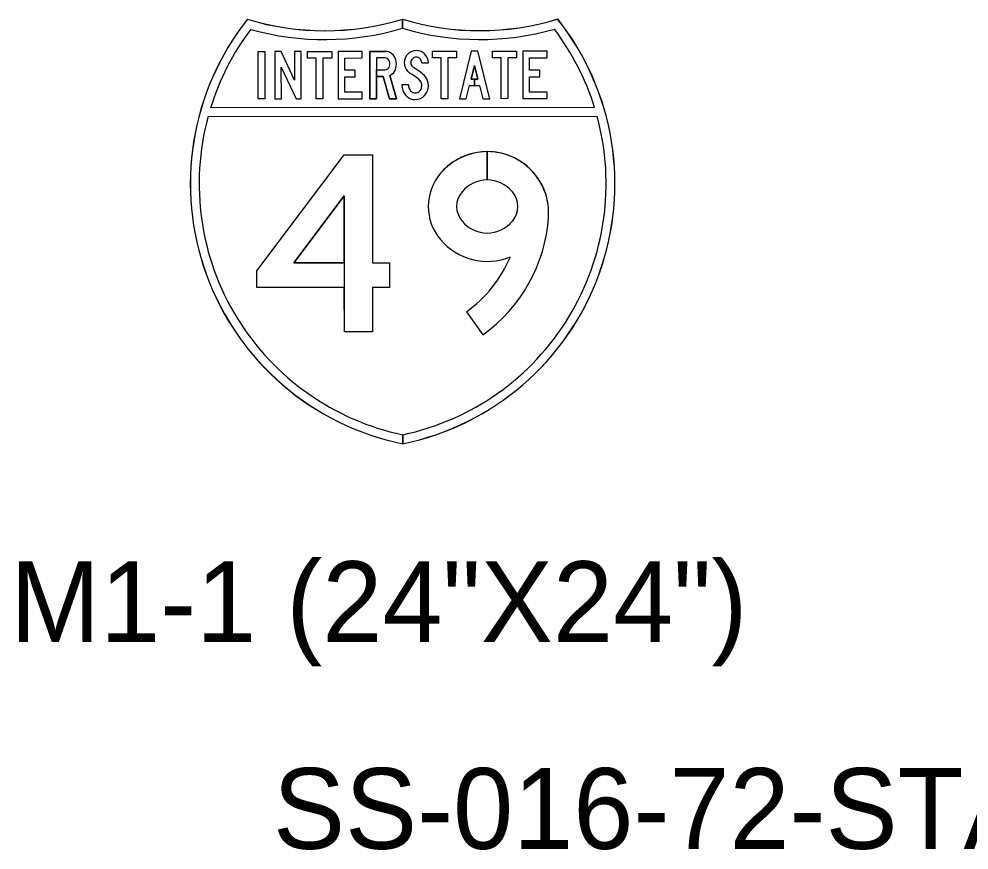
# Model space of a CAD drawing. Extents: x 658976 to 668726, y 639543 to 647196.
# Drawn here: x 664356.6 to 664430.1, y 643090.1 to 643154.4 of the extents above; entities that cross this region are included whole.
import ezdxf

# ---------------------------------------------------------------- set-up
doc = ezdxf.new("R2010")
doc.units = 0
for name, color, linetype in [('R_SIGN', 7, 'Continuous'), ('R_SIGN - HWY 16', 7, 'Continuous'), ('R_SIGN_ANNOT_HWY16', 7, 'Continuous')]:
    doc.layers.add(name, color=color, linetype=linetype)

msp = doc.modelspace()

# ---------------------------------------------------------------- linework, layer by layer
at = {"layer": 'R_SIGN'}
for points in [[(664386.317, 643153.663), (664386.316, 643154.377)], [(664386.317, 643154.377), (664386.317, 643153.662)], [(664401.168, 643147.541), (664371.473, 643147.525)], [(664371.274, 643146.84), (664401.367, 643146.857)], [(664386.334, 643121.525), (664386.334, 643122.224)], [(664386.334, 643122.224), (664386.335, 643121.525)]]:
    msp.add_lwpolyline(points, dxfattribs=at)
for centre, radius, start, end in [((664390.43, 643141.645), 20.532, 141.69994, 258.49415), ((664380.306, 643174.01), 20.532, 253.04016, 287.02197), ((664392.306, 643174.017), 20.532, 253.04123, 287.02197), ((664382.217, 643141.641), 20.532, 281.56903, 38.36219), ((664390.43, 643141.645), 19.848, 143.02682, 162.7677), ((664380.306, 643174.01), 21.217, 254.32352, 286.45806), ((664392.306, 643174.017), 21.217, 253.6051, 285.73861), ((664382.217, 643141.641), 19.848, 17.2944, 37.03532), ((664390.43, 643141.645), 19.848, 164.82558, 258.09056), ((664382.217, 643141.641), 19.848, 281.97265, 15.23652)]:
    msp.add_arc(centre, radius, start, end, dxfattribs=at)
at = {"layer": 'R_SIGN - HWY 16'}
for p, q in [((664384.969, 643151.881), (664383.791, 643151.881)), ((664384.969, 643151.368), (664384.969, 643151.368)), ((664384.969, 643150.452), (664384.969, 643150.452)), ((664384.969, 643150.452), (664384.969, 643150.452)), ((664392.866, 643141.936), (664392.865, 643144.126)), ((664392.865, 643144.126), (664392.867, 643141.936)), ((664392.866, 643141.936), (664392.865, 643144.126)), ((664392.865, 643144.126), (664392.867, 643141.936)), ((664392.866, 643141.936), (664392.866, 643141.936)), ((664392.866, 643141.936), (664392.866, 643141.936)), ((664391.254, 643131.742), (664392.525, 643129.958)), ((664391.254, 643131.742), (664392.525, 643129.958)), ((664391.254, 643131.742), (664392.525, 643129.958))]:
    msp.add_line(p, q, dxfattribs=at)
for points in [[(664375.143, 643151.876), (664375.656, 643151.876), (664375.658, 643148.212), (664375.145, 643148.211)], [(664375.143, 643151.876), (664375.656, 643151.876), (664375.658, 643148.212), (664375.145, 643148.211)], [(664375.143, 643151.876), (664375.656, 643151.876), (664375.658, 643148.212), (664375.145, 643148.211)], [(664378.077, 643148.213), (664378.48, 643148.213), (664378.478, 643151.878), (664377.965, 643151.877), (664377.966, 643149.663), (664376.933, 643151.877), (664376.426, 643151.877), (664376.428, 643148.212), (664376.941, 643148.212), (664376.939, 643150.649)], [(664378.077, 643148.213), (664378.48, 643148.213), (664378.478, 643151.878), (664377.965, 643151.877), (664377.966, 643149.663), (664376.933, 643151.877), (664376.426, 643151.877), (664376.428, 643148.212), (664376.941, 643148.212), (664376.939, 643150.649)], [(664378.077, 643148.213), (664378.48, 643148.213), (664378.478, 643151.878), (664377.965, 643151.877), (664377.966, 643149.663), (664376.933, 643151.877), (664376.426, 643151.877), (664376.428, 643148.212), (664376.941, 643148.212), (664376.939, 643150.649)], [(664379.646, 643151.365), (664378.968, 643151.365), (664378.968, 643151.878), (664380.837, 643151.879), (664380.837, 643151.366), (664380.159, 643151.366), (664380.161, 643148.214), (664379.648, 643148.214)], [(664379.646, 643151.365), (664378.968, 643151.365), (664378.968, 643151.878), (664380.837, 643151.879), (664380.837, 643151.366), (664380.159, 643151.366), (664380.161, 643148.214), (664379.648, 643148.214)], [(664379.646, 643151.365), (664378.968, 643151.365), (664378.968, 643151.878), (664380.837, 643151.879), (664380.837, 643151.366), (664380.159, 643151.366), (664380.161, 643148.214), (664379.648, 643148.214)], [(664381.842, 643148.728), (664381.841, 643149.901), (664382.644, 643149.901), (664382.644, 643150.414), (664381.841, 643150.414), (664381.84, 643151.366), (664383.196, 643151.367), (664383.196, 643151.88), (664381.327, 643151.879), (664381.329, 643148.215), (664383.198, 643148.216), (664383.198, 643148.729)], [(664381.842, 643148.728), (664381.841, 643149.901), (664382.644, 643149.901), (664382.644, 643150.414), (664381.841, 643150.414), (664381.84, 643151.366), (664383.196, 643151.367), (664383.196, 643151.88), (664381.327, 643151.879), (664381.329, 643148.215), (664383.198, 643148.216), (664383.198, 643148.729)], [(664381.842, 643148.728), (664381.841, 643149.901), (664382.644, 643149.901), (664382.644, 643150.414), (664381.841, 643150.414), (664381.84, 643151.366), (664383.196, 643151.367), (664383.196, 643151.88), (664381.327, 643151.879), (664381.329, 643148.215), (664383.198, 643148.216), (664383.198, 643148.729)], [(664389.309, 643151.371), (664388.631, 643151.37), (664388.631, 643151.883), (664390.499, 643151.884), (664390.5, 643151.371), (664389.822, 643151.371), (664389.824, 643148.219), (664389.31, 643148.219)], [(664389.309, 643151.371), (664388.631, 643151.37), (664388.631, 643151.883), (664390.499, 643151.884), (664390.5, 643151.371), (664389.822, 643151.371), (664389.824, 643148.219), (664389.31, 643148.219)], [(664389.309, 643151.371), (664388.631, 643151.37), (664388.631, 643151.883), (664390.499, 643151.884), (664390.5, 643151.371), (664389.822, 643151.371), (664389.824, 643148.219), (664389.31, 643148.219)], [(664391.492, 643149.228), (664392.276, 643149.228), (664392.528, 643148.221), (664393.057, 643148.221), (664392.139, 643151.885), (664391.626, 643151.885), (664390.712, 643148.22), (664391.24, 643148.22)], [(664391.883, 643149.741), (664391.62, 643149.741), (664391.883, 643150.796), (664392.147, 643149.741), (664391.884, 643149.741), (664391.884, 643149.228), (664392.276, 643149.228), (664392.528, 643148.221), (664393.057, 643148.221), (664392.139, 643151.885), (664391.626, 643151.885), (664390.712, 643148.22), (664391.24, 643148.22), (664391.492, 643149.228), (664391.884, 643149.228)], [(664391.883, 643149.741), (664391.62, 643149.741), (664391.883, 643150.796), (664392.147, 643149.741), (664391.884, 643149.741), (664391.884, 643149.228), (664392.276, 643149.228), (664392.528, 643148.221), (664393.057, 643148.221), (664392.139, 643151.885), (664391.626, 643151.885), (664390.712, 643148.22), (664391.24, 643148.22), (664391.492, 643149.228), (664391.884, 643149.228)], [(664393.943, 643151.373), (664393.265, 643151.373), (664393.265, 643151.886), (664395.134, 643151.887), (664395.134, 643151.374), (664394.456, 643151.373), (664394.458, 643148.222), (664393.945, 643148.221)], [(664393.943, 643151.373), (664393.265, 643151.373), (664393.265, 643151.886), (664395.134, 643151.887), (664395.134, 643151.374), (664394.456, 643151.373), (664394.458, 643148.222), (664393.945, 643148.221)], [(664393.943, 643151.373), (664393.265, 643151.373), (664393.265, 643151.886), (664395.134, 643151.887), (664395.134, 643151.374), (664394.456, 643151.373), (664394.458, 643148.222), (664393.945, 643148.221)], [(664396.139, 643148.736), (664396.138, 643149.908), (664396.941, 643149.909), (664396.941, 643150.422), (664396.138, 643150.421), (664396.137, 643151.374), (664397.493, 643151.375), (664397.493, 643151.888), (664395.624, 643151.887), (664395.626, 643148.222), (664397.495, 643148.223), (664397.495, 643148.736)], [(664396.139, 643148.736), (664396.138, 643149.908), (664396.941, 643149.909), (664396.941, 643150.422), (664396.138, 643150.421), (664396.137, 643151.374), (664397.493, 643151.375), (664397.493, 643151.888), (664395.624, 643151.887), (664395.626, 643148.222), (664397.495, 643148.223), (664397.495, 643148.736)], [(664396.139, 643148.736), (664396.138, 643149.908), (664396.941, 643149.909), (664396.941, 643150.422), (664396.138, 643150.421), (664396.137, 643151.374), (664397.493, 643151.375), (664397.493, 643151.888), (664395.624, 643151.887), (664395.626, 643148.222), (664397.495, 643148.223), (664397.495, 643148.736)], [(664392.147, 643149.741), (664391.883, 643150.796), (664391.62, 643149.741)], [(664381.815, 643130.192), (664381.813, 643133.614), (664375.037, 643133.61), (664375.036, 643134.911), (664381.807, 643143.88), (664383.997, 643143.881), (664384.002, 643135.532), (664385.302, 643135.532), (664385.303, 643133.616), (664384.003, 643133.615), (664384.005, 643130.193)], [(664385.302, 643135.532), (664385.303, 643133.616), (664384.003, 643133.615), (664384.005, 643130.193), (664381.815, 643130.192), (664381.809, 643140.702), (664377.904, 643135.528), (664381.811, 643135.53), (664381.812, 643133.614), (664375.037, 643133.61), (664375.036, 643134.911), (664381.807, 643143.88), (664383.997, 643143.881), (664384.002, 643135.532)], [(664385.302, 643135.532), (664385.303, 643133.616), (664384.003, 643133.615), (664384.005, 643130.193), (664381.815, 643130.192), (664381.809, 643140.702), (664377.904, 643135.528), (664381.811, 643135.53), (664381.812, 643133.614), (664375.037, 643133.61), (664375.036, 643134.911), (664381.807, 643143.88), (664383.997, 643143.881), (664384.002, 643135.532)], [(664377.904, 643135.528), (664381.809, 643140.702), (664381.812, 643135.53)]]:
    msp.add_lwpolyline(points, close=True, dxfattribs=at)
for points in [[(664383.791, 643151.881), (664383.793, 643148.216), (664384.306, 643148.216), (664384.305, 643149.939), (664384.82, 643149.939), (664385.312, 643148.217), (664385.845, 643148.217), (664385.331, 643150.019)], [(664384.969, 643151.368), (664384.304, 643151.368), (664384.306, 643148.216), (664383.793, 643148.216), (664383.791, 643151.881), (664384.969, 643151.881)], [(664384.969, 643151.368), (664384.304, 643151.368), (664384.306, 643148.216), (664383.793, 643148.216), (664383.791, 643151.881), (664384.969, 643151.881)], [(664384.969, 643151.368), (664384.304, 643151.368), (664384.305, 643150.452), (664384.969, 643150.452)], [(664385.331, 643150.019), (664385.845, 643148.217), (664385.312, 643148.217), (664384.82, 643149.939), (664384.305, 643149.939), (664384.305, 643150.452), (664384.969, 643150.452)], [(664385.331, 643150.019), (664385.845, 643148.217), (664385.312, 643148.217), (664384.82, 643149.939), (664384.305, 643149.939), (664384.305, 643150.452), (664384.969, 643150.452)], [(664387.803, 643151), (664388.316, 643151.001)], [(664387.803, 643151), (664388.316, 643151.001)], [(664387.803, 643151), (664388.316, 643151.001)], [(664386.778, 643149.296), (664386.265, 643149.296)], [(664386.778, 643149.296), (664386.265, 643149.296)], [(664386.778, 643149.296), (664386.265, 643149.296)], [(664386.334, 643121.532), (664386.334, 643121.525)], [(664386.335, 643121.525), (664386.335, 643121.533)]]:
    msp.add_lwpolyline(points, dxfattribs=at)
for centre, radius, start, end in [((664390.43, 643141.645), 20.532, 141.69994, 258.49415), ((664390.43, 643141.645), 20.525, 141.71368, 258.49004), ((664380.306, 643174.01), 20.532, 253.04016, 287.02197), ((664380.306, 643174.01), 20.54, 253.0539, 287.01583), ((664392.306, 643174.017), 20.532, 253.04016, 287.02197), ((664392.306, 643174.017), 20.54, 253.04631, 287.00823), ((664382.217, 643141.641), 20.532, 281.56903, 38.36219), ((664382.217, 643141.641), 20.525, 281.57314, 38.34845)]:
    msp.add_arc(centre, radius, start, end, dxfattribs=at)
for centre, major_axis, ratio, start_param, end_param in [((664384.969, 643151.02), (0, 0.861), 0.999996, 4.954755, 6.283185), ((664384.969, 643151.02), (0, 0.861), 0.999996, 4.954755, 6.283185), ((664384.969, 643151.02), (0, 0.861), 0.999996, 4.954755, 6.283185), ((664387.388, 643151.003), (-0.001, 0.944), 0.999999, 6.283184, 7.853982), ((664387.388, 643151.003), (-0.001, 0.944), 0.999999, 6.283184, 7.853982), ((664387.388, 643151.003), (-0.001, 0.944), 0.999999, 6.283184, 7.853982), ((664387.388, 643151.035), (0, 0.912), 0.999999, 5.561989, 6.283185), ((664387.388, 643151.035), (0, 0.912), 0.999999, 5.561989, 6.283185), ((664387.388, 643151.035), (0, 0.912), 0.999999, 5.561989, 6.283185), ((664384.969, 643151.02), (0, 0.348), 0.999996, 4.954755, 6.283185), ((664384.969, 643151.02), (0, 0.348), 0.999996, 4.954755, 6.283185), ((664384.969, 643151.02), (0, 0.348), 0.999996, 4.954755, 6.283185), ((664384.525, 643150.91), (0, 0.806), 0.999996, 4.470023, 4.954755), ((664384.525, 643150.91), (0, 0.806), 0.999996, 4.470023, 4.954755), ((664384.525, 643150.91), (0, 0.806), 0.999996, 4.470023, 4.954755), ((664384.525, 643150.91), (-0.001, 1.319), 0.999996, 4.470023, 4.954755), ((664384.525, 643150.91), (-0.001, 1.319), 0.999996, 4.470023, 4.954755), ((664384.525, 643150.91), (-0.001, 1.319), 0.999996, 4.470023, 4.954755), ((664387.388, 643151.003), (0, 0.431), 0.999999, 6.283183, 7.853981), ((664387.388, 643151.003), (0, 0.431), 0.999999, 6.283183, 7.853981), ((664387.388, 643151.003), (0, 0.431), 0.999999, 6.283183, 7.853981), ((664387.388, 643151.035), (0, 0.399), 0.999999, 5.561989, 6.283185), ((664387.388, 643151.035), (0, 0.399), 0.999999, 5.561989, 6.283185), ((664387.388, 643151.035), (0, 0.399), 0.999999, 5.561989, 6.283185), ((664387.358, 643151), (0, 0.445), 0.999999, 4.712389, 5.561989), ((664387.358, 643151), (0, 0.445), 0.999999, 4.712389, 5.561989), ((664387.358, 643151), (0, 0.445), 0.999999, 4.712389, 5.561989), ((664387.358, 643151), (-0.001, 0.958), 0.999999, 4.712389, 5.561989), ((664387.358, 643151), (-0.001, 0.958), 0.999999, 4.712389, 5.561989), ((664387.358, 643151), (-0.001, 0.958), 0.999999, 4.712389, 5.561989), ((664384.969, 643150.8), (0, 0.348), 0.999996, 3.141593, 4.470023), ((664384.969, 643150.8), (0, 0.348), 0.999996, 3.141593, 4.470023), ((664384.969, 643150.8), (0, 0.348), 0.999996, 3.141593, 4.470023), ((664384.969, 643150.8), (0, 0.861), 0.999996, 3.574819, 4.470023), ((664384.969, 643150.8), (0, 0.861), 0.999996, 3.574819, 4.470023), ((664384.969, 643150.8), (0, 0.861), 0.999996, 3.574819, 4.470023), ((664387.39, 643151.003), (-0.001, 0.946), 0.999999, 1.570796, 2.321595), ((664387.39, 643151.003), (-0.001, 0.946), 0.999999, 1.570796, 2.321595), ((664387.39, 643151.003), (-0.001, 0.946), 0.999999, 1.570796, 2.321595), ((664387.546, 643151.148), (-0.001, 1.159), 0.999999, 2.321595, 2.56746), ((664387.546, 643151.148), (-0.001, 1.159), 0.999999, 2.321595, 2.56746), ((664387.546, 643151.148), (-0.001, 1.159), 0.999999, 2.321595, 2.56746), ((664387.39, 643151.003), (0, 0.433), 0.999999, 1.570796, 2.321595), ((664387.39, 643151.003), (0, 0.433), 0.999999, 1.570796, 2.321595), ((664387.39, 643151.003), (0, 0.433), 0.999999, 1.570796, 2.321595), ((664387.546, 643151.148), (0, 0.646), 0.999999, 2.321595, 2.56746), ((664387.546, 643151.148), (0, 0.646), 0.999999, 2.321595, 2.56746), ((664387.546, 643151.148), (0, 0.646), 0.999999, 2.321595, 2.56746), ((664375.491, 643132.489), (-0.012, 21.568), 0.999999, 5.679143, 5.709053), ((664375.491, 643132.489), (-0.012, 21.568), 0.999999, 5.679143, 5.709053), ((664375.491, 643132.489), (-0.012, 21.568), 0.999999, 5.679143, 5.709053), ((664375.491, 643132.489), (-0.011, 21.055), 0.999999, 5.679143, 5.709053), ((664375.491, 643132.489), (-0.011, 21.055), 0.999999, 5.679143, 5.709053), ((664375.491, 643132.489), (-0.011, 21.055), 0.999999, 5.679143, 5.709053), ((664386.836, 643148.948), (-0.001, 1.065), 0.999999, 5.373599, 5.679143), ((664386.836, 643148.948), (-0.001, 1.065), 0.999999, 5.373599, 5.679143), ((664386.836, 643148.948), (-0.001, 1.065), 0.999999, 5.373599, 5.679143), ((664387.201, 643149.232), (0, 0.603), 0.999999, 4.712389, 5.373599), ((664387.201, 643149.232), (0, 0.603), 0.999999, 4.712389, 5.373599), ((664387.201, 643149.232), (0, 0.603), 0.999999, 4.712389, 5.373599), ((664386.836, 643148.948), (-0.001, 1.578), 0.999999, 5.373599, 5.679143), ((664386.836, 643148.948), (-0.001, 1.578), 0.999999, 5.373599, 5.679143), ((664386.836, 643148.948), (-0.001, 1.578), 0.999999, 5.373599, 5.679143), ((664387.201, 643149.232), (-0.001, 1.116), 0.999999, 4.712389, 5.373599), ((664387.201, 643149.232), (-0.001, 1.116), 0.999999, 4.712389, 5.373599), ((664387.201, 643149.232), (-0.001, 1.116), 0.999999, 4.712389, 5.373599), ((664387.616, 643149.296), (-0.001, 1.352), 0.999999, 1.570808, 1.909921), ((664387.616, 643149.296), (-0.001, 1.352), 0.999999, 1.570808, 1.909921), ((664387.616, 643149.296), (-0.001, 1.352), 0.999999, 1.570808, 1.909921), ((664387.385, 643149.215), (-0.001, 1.106), 0.999999, 1.909925, 2.431476), ((664387.385, 643149.215), (-0.001, 1.106), 0.999999, 1.909925, 2.431476), ((664387.385, 643149.215), (-0.001, 1.106), 0.999999, 1.909925, 2.431476), ((664387.616, 643149.296), (0, 0.839), 0.999999, 1.570816, 1.909918), ((664387.616, 643149.296), (0, 0.839), 0.999999, 1.570816, 1.909918), ((664387.616, 643149.296), (0, 0.839), 0.999999, 1.570816, 1.909918), ((664387.385, 643149.215), (0, 0.593), 0.999999, 1.909925, 2.431476), ((664387.385, 643149.215), (0, 0.593), 0.999999, 1.909925, 2.431476), ((664387.385, 643149.215), (0, 0.593), 0.999999, 1.909925, 2.431476), ((664387.227, 643149.211), (0, 0.575), 0.999999, 3.967076, 4.552917), ((664387.227, 643149.211), (0, 0.575), 0.999999, 3.967076, 4.552917), ((664387.227, 643149.211), (0, 0.575), 0.999999, 3.967076, 4.552917), ((664387.097, 643149.232), (0, 0.707), 0.999999, 4.552917, 4.712389), ((664387.097, 643149.232), (0, 0.707), 0.999999, 4.552917, 4.712389), ((664387.097, 643149.232), (0, 0.707), 0.999999, 4.552917, 4.712389), ((664387.227, 643149.211), (-0.001, 1.088), 0.999999, 3.967076, 4.552917), ((664387.227, 643149.211), (-0.001, 1.088), 0.999999, 3.967076, 4.552917), ((664387.227, 643149.211), (-0.001, 1.088), 0.999999, 3.967076, 4.552917), ((664387.097, 643149.232), (-0.001, 1.22), 0.999999, 4.552917, 4.712389), ((664387.097, 643149.232), (-0.001, 1.22), 0.999999, 4.552917, 4.712389), ((664387.097, 643149.232), (-0.001, 1.22), 0.999999, 4.552917, 4.712389), ((664387.235, 643149.04), (0, 0.875), 0.999999, 2.431476, 2.811358), ((664387.235, 643149.04), (0, 0.875), 0.999999, 2.431476, 2.811358), ((664387.235, 643149.04), (0, 0.875), 0.999999, 2.431476, 2.811358), ((664387.298, 643149.226), (-0.001, 1.072), 0.999999, 2.811358, 3.141593), ((664387.298, 643149.226), (-0.001, 1.072), 0.999999, 2.811358, 3.141593), ((664387.298, 643149.226), (-0.001, 1.072), 0.999999, 2.811358, 3.141593), ((664387.235, 643149.04), (0, 0.362), 0.999999, 2.431476, 2.811358), ((664387.235, 643149.04), (0, 0.362), 0.999999, 2.431476, 2.811358), ((664387.235, 643149.04), (0, 0.362), 0.999999, 2.431476, 2.811358), ((664387.298, 643149.226), (0, 0.559), 0.999999, 2.811358, 3.141593), ((664387.298, 643149.226), (0, 0.559), 0.999999, 2.811358, 3.141593), ((664387.298, 643149.226), (0, 0.559), 0.999999, 2.811358, 3.141593), ((664387.298, 643149.145), (0, 0.478), 0.999999, 3.141593, 3.967076), ((664387.298, 643149.145), (0, 0.478), 0.999999, 3.141593, 3.967076), ((664387.298, 643149.145), (0, 0.478), 0.999999, 3.141593, 3.967076), ((664387.298, 643149.145), (-0.001, 0.991), 0.999999, 3.141593, 3.967076), ((664387.298, 643149.145), (-0.001, 0.991), 0.999999, 3.141593, 3.967076), ((664387.298, 643149.145), (-0.001, 0.991), 0.999999, 3.141593, 3.967076), ((664392.873, 643139.379), (-0.003, 4.746), 0.999994, 4.64468, 7.149545), ((664392.873, 643139.379), (-0.003, 4.746), 0.999994, 0.001231, 0.86636), ((664392.873, 643139.379), (-0.003, 4.746), 0.999994, 0.001231, 0.86636), ((664392.873, 643139.379), (-0.003, 4.746), 0.999994, 4.64468, 6.284272), ((664392.873, 643139.379), (-0.003, 4.746), 0.999994, 4.64468, 6.284272), ((664392.281, 643139.882), (-0.002, 3.97), 0.999994, 0.86636, 2.268543), ((664392.281, 643139.882), (-0.002, 3.97), 0.999994, 0.86636, 2.268543), ((664392.281, 643139.882), (-0.002, 3.97), 0.999994, 0.86636, 2.268543), ((664392.868, 643139.39), (-0.001, 2.545), 0.999994, 5.410135, 7.156235), ((664392.868, 643139.39), (-0.001, 2.545), 0.999994, 0.000269, 0.87305), ((664392.868, 643139.39), (-0.001, 2.545), 0.999994, 0.000269, 0.87305), ((664392.868, 643139.39), (-0.001, 2.545), 0.999994, 5.410135, 6.283185), ((664392.868, 643139.39), (-0.001, 2.545), 0.999994, 5.410135, 6.283185), ((664392.281, 643139.882), (-0.001, 1.779), 0.999994, 0.87305, 2.268543), ((664392.281, 643139.882), (-0.001, 1.779), 0.999994, 0.87305, 2.268543), ((664392.281, 643139.882), (-0.001, 1.779), 0.999994, 0.87305, 2.268543), ((664393.455, 643139.883), (-0.001, 1.779), 0.999994, 4.014643, 5.410135), ((664393.455, 643139.883), (-0.001, 1.779), 0.999994, 4.014643, 5.410135), ((664393.455, 643139.883), (-0.001, 1.779), 0.999994, 4.014643, 5.410135), ((664392.867, 643140.374), (-0.001, 2.545), 0.999994, 2.268543, 4.014643), ((664392.867, 643140.374), (-0.001, 2.545), 0.999994, 2.268543, 4.014643), ((664392.867, 643140.374), (-0.001, 2.545), 0.999994, 2.268543, 4.014643), ((664385.454, 643139.878), (-0.007, 12.183), 0.999994, 3.760338, 4.64468), ((664385.454, 643139.878), (-0.007, 12.183), 0.999994, 3.760338, 4.64468), ((664385.454, 643139.878), (-0.007, 12.183), 0.999994, 3.760338, 4.64468), ((664392.867, 643140.374), (-0.003, 4.735), 0.999994, 2.268543, 3.529077), ((664392.867, 643140.374), (-0.003, 4.735), 0.999994, 2.268543, 3.529077), ((664392.867, 643140.374), (-0.003, 4.735), 0.999994, 2.268543, 3.529077), ((664385.454, 643139.878), (-0.005, 9.992), 0.999994, 3.760338, 4.312274), ((664385.454, 643139.878), (-0.005, 9.992), 0.999994, 3.760338, 4.312274), ((664385.454, 643139.878), (-0.005, 9.992), 0.999994, 3.760338, 4.312274)]:
    msp.add_ellipse(centre, major_axis=major_axis, ratio=ratio, start_param=start_param, end_param=end_param, dxfattribs=at)

# ---------------------------------------------------------------- texts
at = {"layer": 'R_SIGN_ANNOT_HWY16'}
msp.add_text('M1-1 (24"X24")', height=6.25, rotation=0, dxfattribs=at).set_placement((664355.964, 643106.187))
msp.add_text('SS-016-72-STA116+52EB', height=6.25, dxfattribs=at).set_placement((664376.295, 643090.195))

doc.saveas('drawing.dxf')
